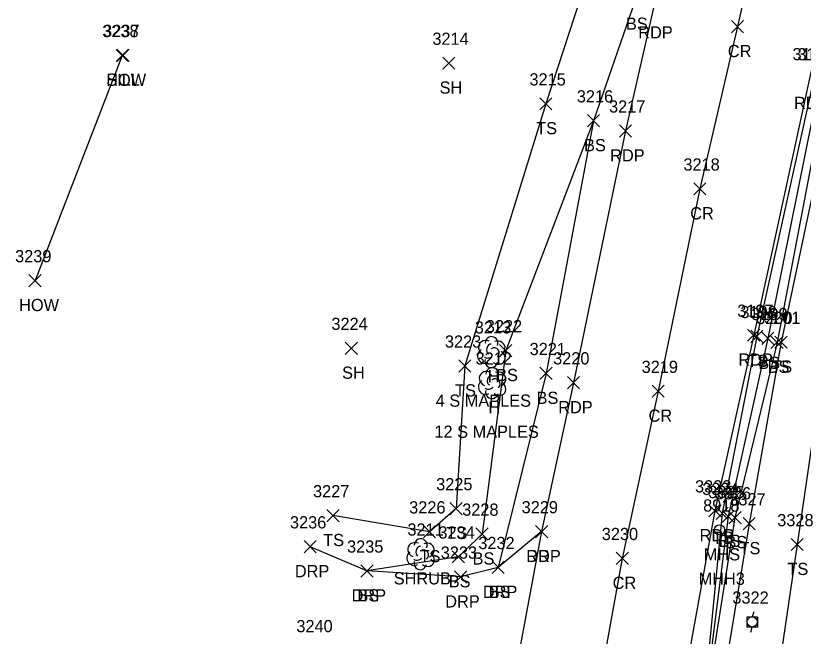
# Model space of a CAD drawing. Extents: x 1678863 to 1683592, y 407783 to 418211.
# Drawn here: x 1680315.7 to 1680444.6, y 414913.1 to 415014.8 of the extents above; entities that cross this region are included whole.
import ezdxf

# ---------------------------------------------------------------- set-up
doc = ezdxf.new("R2010")
doc.units = 0
for name, color, linetype in [('L_A', 7, 'Continuous'), ('L_C', 7, 'Continuous'), ('L_I', 7, 'Continuous'), ('L_TIC', 7, 'Continuous'), ('LBC', 7, 'Continuous'), ('LELB', 7, 'Continuous'), ('LSH', 7, 'Continuous'), ('LTD', 7, 'Continuous'), ('P_A', 7, 'Continuous'), ('P_I', 7, 'Continuous'), ('P_TIC', 7, 'Continuous'), ('PET', 7, 'Continuous'), ('PRC', 7, 'Continuous'), ('R_A', 7, 'Continuous'), ('R_I', 7, 'Continuous'), ('R_TIC', 7, 'Continuous'), ('RDP', 7, 'Continuous'), ('U_A', 7, 'Continuous'), ('U_C', 7, 'Continuous'), ('U_I', 7, 'Continuous'), ('UP', 7, 'Continuous'), ('USMH', 7, 'Continuous')]:
    doc.layers.add(name, color=color, linetype=linetype)

msp = doc.modelspace()

# ---------------------------------------------------------------- linework, layer by layer
at = {"layer": 'L_TIC'}
for points in [[(1680332.09, 415007.32), (1680334.09, 415009.32)], [(1680334.09, 415007.32), (1680332.09, 415009.32)], [(1680332.23, 415007.35), (1680334.23, 415009.35)], [(1680334.23, 415007.35), (1680332.23, 415009.35)], [(1680385.59, 415006.06), (1680387.59, 415008.06)], [(1680387.59, 415006.06), (1680385.59, 415008.06)], [(1680401.49, 414999.4), (1680403.49, 415001.4)], [(1680403.49, 414999.4), (1680401.49, 415001.4)], [(1680409.3, 414996.62), (1680411.3, 414998.62)], [(1680411.3, 414996.62), (1680409.3, 414998.62)], [(1680409.3, 414996.62), (1680411.3, 414998.62)], [(1680411.3, 414996.62), (1680409.3, 414998.62)], [(1680317.82, 414970.43), (1680319.82, 414972.43)], [(1680319.82, 414970.43), (1680317.82, 414972.43)], [(1680436.05, 414961.28), (1680438.05, 414963.28)], [(1680438.05, 414961.28), (1680436.05, 414963.28)], [(1680437.85, 414960.95), (1680439.85, 414962.95)], [(1680439.85, 414960.95), (1680437.85, 414962.95)], [(1680439.36, 414960.31), (1680441.36, 414962.31)], [(1680441.36, 414960.31), (1680439.36, 414962.31)], [(1680440.01, 414960.34), (1680442.01, 414962.34)], [(1680442.01, 414960.34), (1680440.01, 414962.34)], [(1680369.62, 414959.34), (1680371.62, 414961.34)], [(1680371.62, 414959.34), (1680369.62, 414961.34)], [(1680394.91, 414958.96), (1680396.91, 414960.96)], [(1680396.91, 414958.96), (1680394.91, 414960.96)], [(1680388.21, 414956.44), (1680390.21, 414958.44)], [(1680390.21, 414956.44), (1680388.21, 414958.44)], [(1680401.52, 414955.22), (1680403.52, 414957.22)], [(1680403.52, 414955.22), (1680401.52, 414957.22)], [(1680386.78, 414933.07), (1680388.78, 414935.07)], [(1680388.78, 414933.07), (1680386.78, 414935.07)], [(1680366.61, 414931.92), (1680368.61, 414933.92)], [(1680368.61, 414931.92), (1680366.61, 414933.92)], [(1680430.37, 414932.29), (1680432.37, 414934.29)], [(1680432.37, 414932.29), (1680430.37, 414934.29)], [(1680431.35, 414931.78), (1680433.35, 414933.78)], [(1680433.35, 414931.78), (1680431.35, 414933.78)], [(1680432.46, 414931.58), (1680434.46, 414933.58)], [(1680434.46, 414931.58), (1680432.46, 414933.58)], [(1680434.8, 414930.59), (1680436.8, 414932.59)], [(1680436.8, 414930.59), (1680434.8, 414932.59)], [(1680382.42, 414929.27), (1680384.42, 414931.27)], [(1680384.42, 414929.27), (1680382.42, 414931.27)], [(1680391.04, 414928.9), (1680393.04, 414930.9)], [(1680393.04, 414928.9), (1680391.04, 414930.9)], [(1680442.65, 414927.18), (1680444.65, 414929.18)], [(1680444.65, 414927.18), (1680442.65, 414929.18)], [(1680387.14, 414925.16), (1680389.14, 414927.16)], [(1680389.14, 414925.16), (1680387.14, 414927.16)], [(1680393.68, 414923.43), (1680395.68, 414925.43)], [(1680395.68, 414923.43), (1680393.68, 414925.43)], [(1680372.18, 414922.85), (1680374.18, 414924.85)], [(1680374.18, 414922.85), (1680372.18, 414924.85)]]:
    msp.add_lwpolyline(points, dxfattribs=at)
at = {"layer": 'LBC'}
msp.add_lwpolyline([(1680333.09, 415008.32), (1680318.82, 414971.43)], dxfattribs=at)
at = {"layer": 'LELB'}
for points in [[(1680479.81, 415008.2), (1680483.17, 415046.91), (1680488.77, 415068.79), (1680491.08, 415077.5), (1680481.61, 415080.89), (1680470.85, 415060.4), (1680463.21, 415040.83), (1680455.46, 415003.84), (1680448.09, 414958.51), (1680443.65, 414928.18), (1680439.14, 414897.3), (1680440.11, 414863.23)], [(1680468.69, 415079.03), (1680468.96, 415076.15), (1680465.69, 415069.36), (1680459.08, 415043.04), (1680450.07, 415004.25), (1680441.01, 414961.34), (1680435.8, 414931.59), (1680430.09, 414897.33), (1680426.27, 414867.42)], [(1680464.76, 415079.21), (1680461.69, 415070.07), (1680455.5, 415044.5), (1680446.4, 415004.52), (1680437.05, 414962.28), (1680431.37, 414933.29), (1680427.85, 414897.38)], [(1680466.13, 415078.06), (1680462.9, 415070.52), (1680456.79, 415044.26), (1680447.37, 415004.15), (1680438.85, 414961.95), (1680432.35, 414932.78), (1680427.85, 414897.38), (1680422.35, 414868.61), (1680417.81, 414844.43)], [(1680466.13, 415078.06), (1680466.92, 415078.12), (1680464.28, 415070.04), (1680458.08, 415043.65), (1680448.58, 415004.27), (1680440.36, 414961.31), (1680433.46, 414932.58), (1680427.85, 414897.38)], [(1680391.76, 415044.12), (1680407.09, 415040.55), (1680418.21, 415035.02), (1680417.17, 415017.52), (1680410.3, 414997.62), (1680402.52, 414956.22), (1680394.68, 414924.43)], [(1680389.46, 415037.3), (1680392.52, 415041.32), (1680407.02, 415035.53), (1680409.49, 415030.27), (1680409.15, 415020.84), (1680402.49, 415000.4), (1680389.21, 414957.44), (1680387.78, 414934.07), (1680383.42, 414930.27), (1680367.61, 414932.92)], [(1680410.3, 414997.62), (1680395.91, 414959.96), (1680392.04, 414929.9), (1680388.14, 414926.16), (1680373.18, 414923.85)]]:
    msp.add_lwpolyline(points, dxfattribs=at)
at = {"layer": 'LSH'}
msp.add_line((1680381.94, 414926.64), (1680381.94, 414926.64), dxfattribs=at)
msp.add_line((1680381.94, 414926.64), (1680381.94, 414926.64), dxfattribs=at)
msp.add_arc((1680381.99, 414928.07), 1.05, 335.5272, 180.9563, dxfattribs=at)
for centre, major_axis, ratio, start_param, end_param in [((1680381.15, 414927.3), (1.21, -0.51), 0.895232, 1.570796, 4.712389), ((1680381.73, 414927.09), (-0.208, -0.792), 0.645439, 3.141593, 6.283185), ((1680382.98, 414927.22), (-1.14, -0.48), 0.949671, 1.570796, 4.712389), ((1680380.86, 414925.93), (0.58, -1.04), 0.959034, 3.141593, 6.283185), ((1680382.44, 414926.47), (-0.5, 0.667), 0.989748, 3.141593, 6.283185), ((1680382.94, 414925.8), (-1.09, 0.79), 0.841452, 1.570796, 4.712389), ((1680381.94, 414925.14), (0.26, 1.06), 0.942809, 1.570796, 4.712389), ((1680381.48, 414925.89), (-0.625, -0.083), 0.423636, 0, 3.141593)]:
    msp.add_ellipse(centre, major_axis=major_axis, ratio=ratio, start_param=start_param, end_param=end_param, dxfattribs=at)
at = {"layer": 'LTD'}
for p, q in [((1680393.54, 414959.76), (1680393.54, 414959.76)), ((1680393.54, 414959.76), (1680393.54, 414959.76)), ((1680393.66, 414954.67), (1680393.66, 414954.67)), ((1680393.66, 414954.67), (1680393.66, 414954.67))]:
    msp.add_line(p, q, dxfattribs=at)
for centre in [(1680393.59, 414961.2), (1680393.71, 414956.11)]:
    msp.add_arc(centre, 1.05, 335.5272, 180.9563, dxfattribs=at)
for centre, major_axis, ratio, start_param, end_param in [((1680392.75, 414960.43), (1.21, -0.51), 0.895232, 1.570796, 4.712389), ((1680394.58, 414960.35), (-1.14, -0.48), 0.949671, 1.570796, 4.712389), ((1680393.33, 414960.22), (-0.208, -0.792), 0.645439, 3.141593, 6.283185), ((1680394.04, 414959.6), (-0.5, 0.667), 0.989748, 3.141593, 6.283185), ((1680392.46, 414959.05), (0.58, -1.04), 0.959034, 3.141593, 6.283185), ((1680393.08, 414959.01), (-0.625, -0.083), 0.423636, 0, 3.141593), ((1680394.54, 414958.93), (-1.09, 0.79), 0.841452, 1.570796, 4.712389), ((1680393.54, 414958.26), (0.26, 1.06), 0.942809, 1.570796, 4.712389), ((1680392.87, 414955.34), (1.21, -0.51), 0.895232, 1.570796, 4.712389), ((1680394.7, 414955.26), (-1.14, -0.48), 0.949671, 1.570796, 4.712389), ((1680392.58, 414953.97), (0.58, -1.04), 0.959034, 3.141593, 6.283185), ((1680393.45, 414955.13), (-0.208, -0.792), 0.645439, 3.141593, 6.283185), ((1680394.16, 414954.51), (-0.5, 0.667), 0.989748, 3.141593, 6.283185), ((1680393.2, 414953.92), (-0.625, -0.083), 0.423636, 0, 3.141593), ((1680394.66, 414953.84), (-1.09, 0.79), 0.841452, 1.570796, 4.712389), ((1680393.66, 414953.17), (0.26, 1.06), 0.942809, 1.570796, 4.712389)]:
    msp.add_ellipse(centre, major_axis=major_axis, ratio=ratio, start_param=start_param, end_param=end_param, dxfattribs=at)
at = {"layer": 'P_TIC'}
for points in [[(1680432.87, 415012.05), (1680434.87, 415014.05)], [(1680434.87, 415012.05), (1680432.87, 415014.05)], [(1680414.53, 414994.95), (1680416.53, 414996.95)], [(1680416.53, 414994.95), (1680414.53, 414996.95)], [(1680426.71, 414985.46), (1680428.71, 414987.46)], [(1680428.71, 414985.46), (1680426.71, 414987.46)], [(1680435.54, 414961.49), (1680437.54, 414963.49)], [(1680437.54, 414961.49), (1680435.54, 414963.49)], [(1680406.02, 414953.69), (1680408.02, 414955.69)], [(1680408.02, 414953.69), (1680406.02, 414955.69)], [(1680419.88, 414952.3), (1680421.88, 414954.3)], [(1680421.88, 414952.3), (1680419.88, 414954.3)], [(1680429.18, 414932.71), (1680431.18, 414934.71)], [(1680431.18, 414932.71), (1680429.18, 414934.71)], [(1680400.79, 414929.3), (1680402.79, 414931.3)], [(1680402.79, 414929.3), (1680400.79, 414931.3)], [(1680414, 414924.91), (1680416, 414926.91)], [(1680416, 414924.91), (1680414, 414926.91)]]:
    msp.add_lwpolyline(points, dxfattribs=at)
at = {"layer": 'PET'}
for points in [[(1680468.22, 415214.69), (1680459.71, 415182.46), (1680453.72, 415158.31), (1680446.09, 415129.91), (1680440.19, 415107.06), (1680428.11, 415053.84), (1680423.8, 415033.84), (1680420.13, 415016.1), (1680415.53, 414995.95), (1680407.02, 414954.69), (1680401.79, 414930.3), (1680395.67, 414897.37), (1680389.91, 414860.31), (1680385.22, 414829.17), (1680382.27, 414805.05), (1680376.74, 414757.64), (1680370.82, 414695.91), (1680367.27, 414661.86), (1680363.27, 414619.85), (1680360.41, 414593.08), (1680357.32, 414558.18), (1680353.79, 414516.76), (1680349.58, 414483.99)], [(1680495.8, 415211.55), (1680487.74, 415180.8), (1680478.66, 415148.16), (1680471.94, 415120.07), (1680462.57, 415079.59), (1680454.69, 415044.69), (1680445.65, 415004.54), (1680436.54, 414962.49), (1680430.18, 414933.71), (1680423.61, 414897.47), (1680418.44, 414869.8), (1680415.44, 414847.01), (1680410.82, 414817.35), (1680406.85, 414787.83), (1680404.02, 414758.7), (1680400.52, 414722.33), (1680395.79, 414677.26), (1680393.31, 414652.78), (1680390.17, 414616.43), (1680385.57, 414569.94), (1680383.24, 414550.06), (1680381.08, 414523.52), (1680377.37, 414484.42)]]:
    msp.add_lwpolyline(points, dxfattribs=at)
at = {"layer": 'PRC'}
msp.add_lwpolyline([(1680481.59, 415211.17), (1680473.06, 415178.67), (1680464.71, 415146.4), (1680454.43, 415103.39), (1680442.46, 415051.38), (1680433.87, 415013.05), (1680427.71, 414986.46), (1680420.88, 414953.3), (1680415, 414925.91), (1680408.48, 414889.99), (1680403.43, 414856.87), (1680399.05, 414826.29), (1680394.79, 414790.7), (1680390.07, 414747.8), (1680385.23, 414697.92), (1680381.06, 414656.38), (1680376.28, 414606.57), (1680371.5, 414556.43), (1680367.38, 414511.69), (1680362.63, 414458.59)], dxfattribs=at)
at = {"layer": 'R_TIC'}
for points in [[(1680400.79, 414929.3), (1680402.79, 414931.3)], [(1680402.79, 414929.3), (1680400.79, 414931.3)], [(1680362.88, 414926.82), (1680364.88, 414928.82)], [(1680364.88, 414926.82), (1680362.88, 414928.82)], [(1680393.68, 414923.43), (1680395.68, 414925.43)], [(1680395.68, 414923.43), (1680393.68, 414925.43)], [(1680372.18, 414922.85), (1680374.18, 414924.85)], [(1680374.18, 414922.85), (1680372.18, 414924.85)], [(1680387.53, 414921.86), (1680389.53, 414923.86)], [(1680389.53, 414921.86), (1680387.53, 414923.86)]]:
    msp.add_lwpolyline(points, dxfattribs=at)
at = {"layer": 'RDP'}
msp.add_lwpolyline([(1680401.79, 414930.3), (1680394.68, 414924.43), (1680388.53, 414922.86), (1680373.18, 414923.85), (1680363.88, 414927.82)], dxfattribs=at)
at = {"layer": 'UP'}
for p, q in [((1680435.47, 414914.66), (1680435.47, 414916.32)), ((1680435.47, 414916.32), (1680437.14, 414916.32)), ((1680436.55, 414917.16), (1680436.3, 414916.32)), ((1680437.14, 414916.32), (1680437.14, 414914.66)), ((1680436.3, 414915.49), (1680436.3, 414915.49)), ((1680437.14, 414914.66), (1680435.47, 414914.66)), ((1680436.05, 414913.82), (1680436.3, 414914.66))]:
    msp.add_line(p, q, dxfattribs=at)
msp.add_circle((1680436.3, 414915.49), 0.833, dxfattribs=at)
at = {"layer": 'USMH'}
for p, q in [((1680430.94, 414930.58), (1680430.94, 414930.58)), ((1680431.77, 414930.58), (1680431.77, 414930.58))]:
    msp.add_line(p, q, dxfattribs=at)
msp.add_circle((1680430.94, 414930.58), 0.833, dxfattribs=at)

# ---------------------------------------------------------------- texts
at = {"layer": 'L_A'}
for s, p in [('BS', (1680415.61, 415012.52)), ('SILL', (1680330.49, 415003.35)), ('HOW', (1680330.48, 415003.32)), ('SH', (1680385.08, 415002.06)), ('TS', (1680400.9, 414995.4)), ('BS', (1680408.75, 414992.62)), ('BS', (1680408.75, 414992.62)), ('HOW', (1680316.21, 414966.43)), ('TS', (1680435.46, 414957.28)), ('BS', (1680437.29, 414956.95)), ('BS', (1680438.81, 414956.31)), ('TS', (1680439.42, 414956.34)), ('SH', (1680369.11, 414955.34)), ('H', (1680392.97, 414954.76)), ('BS', (1680394.35, 414954.96)), ('TS', (1680387.62, 414952.44)), ('BS', (1680400.96, 414951.22)), ('H', (1680393.09, 414949.67)), ('TS', (1680386.19, 414929.07)), ('TS', (1680366.02, 414927.92)), ('TS', (1680429.78, 414928.29)), ('BS', (1680430.79, 414927.78)), ('BS', (1680431.91, 414927.58)), ('TS', (1680434.21, 414926.59)), ('TS', (1680381.82, 414925.27)), ('BS', (1680390.49, 414924.9)), ('TS', (1680442.06, 414923.18)), ('SHRUB', (1680377.57, 414921.64)), ('BS', (1680386.58, 414921.16)), ('BS', (1680371.62, 414918.85)), ('BS', (1680393.12, 414919.43))]:
    msp.add_text(s, height=2, dxfattribs=at).set_placement(p)
at = {"layer": 'L_C'}
for s, p in [('4 S MAPLES', (1680384.45, 414950.76)), ('12 S MAPLES', (1680384.24, 414945.67))]:
    msp.add_text(s, height=2, dxfattribs=at).set_placement(p)
at = {"layer": 'L_I'}
for s, p in [('3238', (1680329.83, 415011.32)), ('3237', (1680329.97, 415011.35)), ('3214', (1680383.9, 415010.06)), ('3195', (1680443.71, 415007.52)), ('3215', (1680399.8, 415003.4)), ('3216', (1680407.56, 415000.62)), ('3216', (1680407.56, 415000.62)), ('3239', (1680315.55, 414974.43)), ('3198', (1680434.36, 414965.28)), ('3199', (1680436.14, 414964.95)), ('3224', (1680367.36, 414963.34)), ('3200', (1680436.94, 414964.31)), ('3201', (1680438.24, 414964.34)), ('3213', (1680390.85, 414962.76)), ('3222', (1680392.65, 414962.96)), ('3223', (1680385.95, 414960.44)), ('3221', (1680399.83, 414959.22)), ('3212', (1680390.97, 414957.67)), ('3225', (1680384.52, 414937.07)), ('3324', (1680428.11, 414936.29)), ('3227', (1680364.35, 414935.92)), ('3325', (1680429.09, 414935.78)), ('3326', (1680430.15, 414935.58)), ('3327', (1680432.54, 414934.59)), ('3226', (1680380.1, 414933.27)), ('3228', (1680388.78, 414932.9)), ('3328', (1680440.39, 414931.18)), ('3211', (1680379.81, 414929.64)), ('3234', (1680384.88, 414929.16)), ('3232', (1680391.42, 414927.43)), ('3235', (1680369.92, 414926.85))]:
    msp.add_text(s, height=2, dxfattribs=at).set_placement(p)
at = {"layer": 'P_A'}
for s, p in [('RDP', (1680417.62, 415011.1)), ('CR', (1680432.3, 415008.05)), ('RDP', (1680443.14, 414999.54)), ('RDP', (1680413.02, 414990.95)), ('CR', (1680426.14, 414981.46)), ('RDP', (1680434.02, 414957.49)), ('RDP', (1680404.51, 414949.69)), ('CR', (1680419.31, 414948.3)), ('RDP', (1680427.67, 414928.71)), ('RDP', (1680399.28, 414925.3)), ('CR', (1680413.43, 414920.91))]:
    msp.add_text(s, height=2, dxfattribs=at).set_placement(p)
at = {"layer": 'P_I'}
for s, p in [('3196', (1680442.9, 415007.54)), ('3217', (1680412.84, 414998.95)), ('3218', (1680425.02, 414989.46)), ('3197', (1680433.84, 414965.49)), ('3220', (1680403.68, 414957.69)), ('3219', (1680418.18, 414956.3)), ('3323', (1680426.92, 414936.71)), ('3229', (1680398.52, 414933.3)), ('3230', (1680411.65, 414928.91))]:
    msp.add_text(s, height=2, dxfattribs=at).set_placement(p)
at = {"layer": 'R_A'}
for p in [(1680399.28, 414925.3), (1680361.37, 414922.82), (1680370.67, 414918.85), (1680392.17, 414919.43), (1680386.01, 414917.86)]:
    msp.add_text('DRP', height=2, dxfattribs=at).set_placement(p)
at = {"layer": 'R_I'}
for s, p in [('3229', (1680398.52, 414933.3)), ('3236', (1680360.57, 414930.82)), ('3232', (1680391.42, 414927.43)), ('3235', (1680369.92, 414926.85)), ('3233', (1680385.27, 414925.86)), ('3240', (1680361.62, 414913.81))]:
    msp.add_text(s, height=2, dxfattribs=at).set_placement(p)
at = {"layer": 'U_A'}
msp.add_text('MHS', height=2, dxfattribs=at).set_placement((1680428.36, 414925.58))
at = {"layer": 'U_C'}
msp.add_text('MHH3', height=2, dxfattribs=at).set_placement((1680427.51, 414921.58))
at = {"layer": 'U_I'}
for s, p in [('8918', (1680428.25, 414933.58)), ('3322', (1680433.04, 414918.49))]:
    msp.add_text(s, height=2, dxfattribs=at).set_placement(p)

doc.saveas('drawing.dxf')
